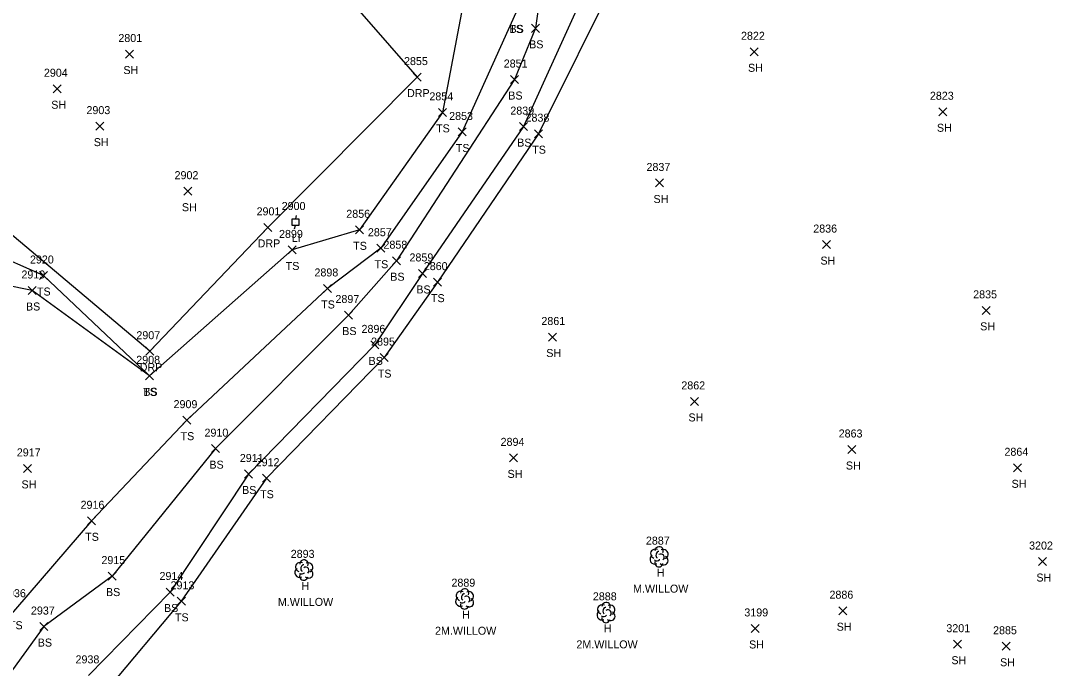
# Model space of a CAD drawing. Extents: x 1472233 to 1475777, y 540726 to 543442.
# Drawn here: x 1474005.9 to 1474263.6, y 542446.8 to 542608.6 of the extents above; entities that cross this region are included whole.
import ezdxf

# ---------------------------------------------------------------- set-up
doc = ezdxf.new("R2010")
doc.units = 0
for name, color, linetype in [('L_A', 7, 'Continuous'), ('L_C', 7, 'Continuous'), ('L_I', 7, 'Continuous'), ('L_TIC', 7, 'Continuous'), ('LELB', 7, 'Continuous'), ('LTD', 7, 'Continuous'), ('R_A', 7, 'Continuous'), ('R_I', 7, 'Continuous'), ('R_TIC', 7, 'Continuous'), ('RDP', 7, 'Continuous'), ('U_A', 7, 'Continuous'), ('U_I', 7, 'Continuous'), ('ULP', 7, 'Continuous')]:
    doc.layers.add(name, color=color, linetype=linetype)

msp = doc.modelspace()

# ---------------------------------------------------------------- linework, layer by layer
at = {"layer": 'L_TIC'}
for points in [[(1474133.45, 542605.68), (1474135.45, 542607.68)], [(1474135.45, 542605.68), (1474133.45, 542607.68)], [(1474032.04, 542599.26), (1474034.04, 542601.26)], [(1474034.04, 542599.26), (1474032.04, 542601.26)], [(1474188.08, 542599.82), (1474190.08, 542601.82)], [(1474190.08, 542599.82), (1474188.08, 542601.82)], [(1474128.24, 542592.89), (1474130.24, 542594.89)], [(1474130.24, 542592.89), (1474128.24, 542594.89)], [(1474014.01, 542590.59), (1474016.01, 542592.59)], [(1474016.01, 542590.59), (1474014.01, 542592.59)], [(1474110.23, 542584.69), (1474112.23, 542586.69)], [(1474112.23, 542584.69), (1474110.23, 542586.69)], [(1474235.27, 542584.84), (1474237.27, 542586.84)], [(1474237.27, 542584.84), (1474235.27, 542586.84)], [(1474024.64, 542581.25), (1474026.64, 542583.25)], [(1474026.64, 542581.25), (1474024.64, 542583.25)], [(1474130.46, 542581.13), (1474132.46, 542583.13)], [(1474132.46, 542581.13), (1474130.46, 542583.13)], [(1474115.17, 542579.79), (1474117.17, 542581.79)], [(1474117.17, 542579.79), (1474115.17, 542581.79)], [(1474134.25, 542579.36), (1474136.25, 542581.36)], [(1474136.25, 542579.36), (1474134.25, 542581.36)], [(1474046.65, 542565), (1474048.65, 542567)], [(1474048.65, 542565), (1474046.65, 542567)], [(1474164.47, 542567.05), (1474166.47, 542569.05)], [(1474166.47, 542567.05), (1474164.47, 542569.05)], [(1474089.52, 542555.35), (1474091.52, 542557.35)], [(1474091.52, 542555.35), (1474089.52, 542557.35)], [(1474072.67, 542550.32), (1474074.67, 542552.32)], [(1474074.67, 542550.32), (1474072.67, 542552.32)], [(1474094.87, 542550.75), (1474096.87, 542552.75)], [(1474096.87, 542550.75), (1474094.87, 542552.75)], [(1474206.19, 542551.66), (1474208.19, 542553.66)], [(1474208.19, 542551.66), (1474206.19, 542553.66)], [(1474098.76, 542547.63), (1474100.76, 542549.63)], [(1474100.76, 542547.63), (1474098.76, 542549.63)], [(1474105.27, 542544.45), (1474107.27, 542546.45)], [(1474107.27, 542544.45), (1474105.27, 542546.45)], [(1474010.53, 542543.93), (1474012.53, 542545.93)], [(1474012.53, 542543.93), (1474010.53, 542545.93)], [(1474108.96, 542542.28), (1474110.96, 542544.28)], [(1474110.96, 542542.28), (1474108.96, 542544.28)], [(1474007.75, 542540.19), (1474009.75, 542542.19)], [(1474009.75, 542540.19), (1474007.75, 542542.19)], [(1474081.52, 542540.7), (1474083.52, 542542.7)], [(1474083.52, 542540.7), (1474081.52, 542542.7)], [(1474086.76, 542534.06), (1474088.76, 542536.06)], [(1474088.76, 542534.06), (1474086.76, 542536.06)], [(1474246.08, 542535.23), (1474248.08, 542537.23)], [(1474248.08, 542535.23), (1474246.08, 542537.23)], [(1474093.34, 542526.6), (1474095.34, 542528.6)], [(1474095.34, 542526.6), (1474093.34, 542528.6)], [(1474137.69, 542528.57), (1474139.69, 542530.57)], [(1474139.69, 542528.57), (1474137.69, 542530.57)], [(1474095.67, 542523.43), (1474097.67, 542525.43)], [(1474097.67, 542523.43), (1474095.67, 542525.43)], [(1474037.07, 542518.87), (1474039.07, 542520.87)], [(1474039.07, 542518.87), (1474037.07, 542520.87)], [(1474037.07, 542518.87), (1474039.07, 542520.87)], [(1474039.07, 542518.87), (1474037.07, 542520.87)], [(1474173.21, 542512.48), (1474175.21, 542514.48)], [(1474175.21, 542512.48), (1474173.21, 542514.48)], [(1474046.4, 542507.8), (1474048.4, 542509.8)], [(1474048.4, 542507.8), (1474046.4, 542509.8)], [(1474053.57, 542500.68), (1474055.57, 542502.68)], [(1474055.57, 542500.68), (1474053.57, 542502.68)], [(1474212.53, 542500.47), (1474214.53, 542502.47)], [(1474214.53, 542500.47), (1474212.53, 542502.47)], [(1474128.02, 542498.38), (1474130.02, 542500.38)], [(1474130.02, 542498.38), (1474128.02, 542500.38)], [(1474006.59, 542495.75), (1474008.59, 542497.75)], [(1474008.59, 542495.75), (1474006.59, 542497.75)], [(1474253.93, 542495.9), (1474255.93, 542497.9)], [(1474255.93, 542495.9), (1474253.93, 542497.9)], [(1474061.74, 542494.35), (1474063.74, 542496.35)], [(1474063.74, 542494.35), (1474061.74, 542496.35)], [(1474066.27, 542493.3), (1474068.27, 542495.3)], [(1474068.27, 542493.3), (1474066.27, 542495.3)], [(1474022.57, 542482.66), (1474024.57, 542484.66)], [(1474024.57, 542482.66), (1474022.57, 542484.66)], [(1474260.13, 542472.48), (1474262.13, 542474.48)], [(1474262.13, 542472.48), (1474260.13, 542474.48)], [(1474027.74, 542468.85), (1474029.74, 542470.85)], [(1474029.74, 542468.85), (1474027.74, 542470.85)], [(1474042.24, 542464.87), (1474044.24, 542466.87)], [(1474044.24, 542464.87), (1474042.24, 542466.87)], [(1474045, 542462.55), (1474047, 542464.55)], [(1474047, 542462.55), (1474045, 542464.55)], [(1474210.23, 542460.2), (1474212.23, 542462.2)], [(1474212.23, 542460.2), (1474210.23, 542462.2)], [(1474010.69, 542456.24), (1474012.69, 542458.24)], [(1474012.69, 542456.24), (1474010.69, 542458.24)], [(1474188.35, 542455.77), (1474190.35, 542457.77)], [(1474190.35, 542455.77), (1474188.35, 542457.77)], [(1474238.9, 542451.83), (1474240.9, 542453.83)], [(1474240.9, 542451.83), (1474238.9, 542453.83)], [(1474251.05, 542451.32), (1474253.05, 542453.32)], [(1474253.05, 542451.32), (1474251.05, 542453.32)]]:
    msp.add_lwpolyline(points, dxfattribs=at)
at = {"layer": 'LELB'}
for points in [[(1474164.82, 542884.74), (1474177.08, 542859.64), (1474183.9, 542820.79), (1474184.96, 542792.13), (1474179.18, 542755.14), (1474177.15, 542730.87), (1474169.21, 542682.98), (1474159.78, 542649.64), (1474154.97, 542620.04), (1474135.25, 542580.36), (1474109.96, 542543.28), (1474096.67, 542524.43), (1474067.27, 542494.3), (1474046, 542463.55), (1474027.35, 542441.47), (1474014.9, 542415.95), (1474008.61, 542382.85), (1474022.04, 542371.96), (1474043.45, 542321.48), (1474074.48, 542289.92), (1474118.03, 542249.87), (1474148.2, 542220.42), (1474162.9, 542206.56)], [(1474178.93, 542819.53), (1474183.85, 542789.78), (1474174.09, 542756.55), (1474171.82, 542731.38), (1474163.62, 542685.17), (1474155.6, 542650.09), (1474149.2, 542621.33), (1474131.46, 542582.13), (1474106.27, 542545.45), (1474094.34, 542527.6), (1474062.74, 542495.35), (1474043.24, 542465.87), (1474022.83, 542445.04)], [(1474161.33, 542816.84), (1474161.97, 542792.29), (1474154.87, 542762.03), (1474144.32, 542744.44), (1474124.61, 542718.74), (1474101.99, 542695.96), (1474093.47, 542686.46), (1474089.24, 542682.58), (1474080.19, 542673.18), (1474075.15, 542661.11), (1474077.15, 542641.54), (1474095.47, 542632.72), (1474116.89, 542615.57), (1474111.23, 542585.69), (1474090.52, 542556.35), (1474073.67, 542551.32), (1474038.07, 542519.87), (1474011.53, 542544.93), (1473997.92, 542550.92)], [(1474165.95, 542731.94), (1474157.14, 542683.61), (1474148.57, 542649.89), (1474143.29, 542635.5), (1474139.19, 542631.93), (1474131.36, 542636.12), (1474120.53, 542648.69), (1474108.56, 542670.06), (1474101.39, 542688.23), (1474095.89, 542684.64), (1474093.95, 542684.48), (1474093.45, 542683.67), (1474093.16, 542677.96), (1474112.56, 542649.15), (1474130.63, 542628.83), (1474135.77, 542616.46), (1474134.45, 542606.68), (1474129.24, 542593.89), (1474099.76, 542548.63), (1474087.76, 542535.06), (1474054.57, 542501.68), (1474028.74, 542469.85), (1474011.69, 542457.24), (1473991.56, 542429.6)], [(1474090.14, 542675.56), (1474109.18, 542645.42), (1474125.12, 542625.07), (1474129.54, 542610.53), (1474116.17, 542580.79), (1474095.87, 542551.75), (1474082.52, 542541.7), (1474047.4, 542508.8), (1474023.57, 542483.66), (1474004.53, 542461.57), (1473981.42, 542435.1), (1473957.61, 542405.93), (1473949.71, 542379.54)], [(1474038.07, 542519.87), (1474008.75, 542541.19), (1473994.7, 542544.04), (1473978.76, 542543.22), (1473956.88, 542525.09), (1473921.59, 542486.33), (1473897.23, 542460.96), (1473895.8, 542437.81), (1473900.03, 542423.77), (1473906.31, 542415.11), (1473930.79, 542395.25), (1473949.71, 542379.54), (1473992.28, 542347.15), (1474032.15, 542310.9), (1474067.46, 542281.43), (1474108.17, 542240.59), (1474125.43, 542226.08)]]:
    msp.add_lwpolyline(points, dxfattribs=at)
at = {"layer": 'LTD'}
for p, q in [((1474165.32, 542474.71), (1474165.32, 542474.71)), ((1474165.32, 542474.71), (1474165.32, 542474.71)), ((1474076.59, 542471.4), (1474076.59, 542471.4)), ((1474076.59, 542471.4), (1474076.59, 542471.4)), ((1474116.75, 542464.2), (1474116.75, 542464.2)), ((1474116.75, 542464.2), (1474116.75, 542464.2)), ((1474152.07, 542460.79), (1474152.07, 542460.79)), ((1474152.07, 542460.79), (1474152.07, 542460.79))]:
    msp.add_line(p, q, dxfattribs=at)
for centre in [(1474165.37, 542476.14), (1474076.64, 542472.84), (1474116.8, 542465.63), (1474152.12, 542462.23)]:
    msp.add_arc(centre, 1.05, 335.5272, 180.9563, dxfattribs=at)
for centre, major_axis, ratio, start_param, end_param in [((1474164.53, 542475.37), (1.21, -0.51), 0.895232, 1.570796, 4.712389), ((1474166.37, 542475.29), (-1.14, -0.48), 0.949671, 1.570796, 4.712389), ((1474164.24, 542474), (0.58, -1.04), 0.959034, 3.141593, 6.283185), ((1474165.12, 542475.17), (-0.208, -0.792), 0.645439, 3.141593, 6.283185), ((1474165.82, 542474.54), (-0.5, 0.667), 0.989748, 3.141593, 6.283185), ((1474166.32, 542473.87), (-1.09, 0.79), 0.841452, 1.570796, 4.712389), ((1474075.51, 542470.7), (0.58, -1.04), 0.959034, 3.141593, 6.283185), ((1474075.8, 542472.07), (1.21, -0.51), 0.895232, 1.570796, 4.712389), ((1474076.38, 542471.86), (-0.208, -0.792), 0.645439, 3.141593, 6.283185), ((1474077.09, 542471.24), (-0.5, 0.667), 0.989748, 3.141593, 6.283185), ((1474077.59, 542470.57), (-1.09, 0.79), 0.841452, 1.570796, 4.712389), ((1474077.63, 542471.99), (-1.14, -0.48), 0.949671, 1.570796, 4.712389), ((1474165.32, 542473.21), (0.26, 1.06), 0.942809, 1.570796, 4.712389), ((1474164.87, 542473.96), (-0.625, -0.083), 0.423636, 0, 3.141593), ((1474076.59, 542469.9), (0.26, 1.06), 0.942809, 1.570796, 4.712389), ((1474076.13, 542470.65), (-0.625, -0.083), 0.423636, 0, 3.141593), ((1474115.67, 542463.49), (0.58, -1.04), 0.959034, 3.141593, 6.283185), ((1474115.96, 542464.86), (1.21, -0.51), 0.895232, 1.570796, 4.712389), ((1474116.54, 542464.65), (-0.208, -0.792), 0.645439, 3.141593, 6.283185), ((1474117.25, 542464.03), (-0.5, 0.667), 0.989748, 3.141593, 6.283185), ((1474117.75, 542463.36), (-1.09, 0.79), 0.841452, 1.570796, 4.712389), ((1474117.79, 542464.78), (-1.14, -0.48), 0.949671, 1.570796, 4.712389), ((1474116.75, 542462.7), (0.26, 1.06), 0.942809, 1.570796, 4.712389), ((1474116.29, 542463.45), (-0.625, -0.083), 0.423636, 0, 3.141593), ((1474151.28, 542461.46), (1.21, -0.51), 0.895232, 1.570796, 4.712389), ((1474151.86, 542461.25), (-0.208, -0.792), 0.645439, 3.141593, 6.283185), ((1474152.57, 542460.62), (-0.5, 0.667), 0.989748, 3.141593, 6.283185), ((1474153.11, 542461.38), (-1.14, -0.48), 0.949671, 1.570796, 4.712389), ((1474150.99, 542460.08), (0.58, -1.04), 0.959034, 3.141593, 6.283185), ((1474152.07, 542459.29), (0.26, 1.06), 0.942809, 1.570796, 4.712389), ((1474151.61, 542460.04), (-0.625, -0.083), 0.423636, 0, 3.141593), ((1474153.07, 542459.96), (-1.09, 0.79), 0.841452, 1.570796, 4.712389)]:
    msp.add_ellipse(centre, major_axis=major_axis, ratio=ratio, start_param=start_param, end_param=end_param, dxfattribs=at)
at = {"layer": 'R_TIC'}
for points in [[(1474103.89, 542593.5), (1474105.89, 542595.5)], [(1474105.89, 542593.5), (1474103.89, 542595.5)], [(1474066.57, 542555.96), (1474068.57, 542557.96)], [(1474068.57, 542555.96), (1474066.57, 542557.96)], [(1474037.11, 542525.02), (1474039.11, 542527.02)], [(1474039.11, 542525.02), (1474037.11, 542527.02)]]:
    msp.add_lwpolyline(points, dxfattribs=at)
at = {"layer": 'RDP'}
msp.add_lwpolyline([(1474156.9, 542816.07), (1474158.25, 542792.55), (1474149.71, 542763.53), (1474141.06, 542745.97), (1474122.05, 542721.57), (1474099.16, 542696.92), (1474072.3, 542669.38), (1474064.97, 542659.15), (1474064.16, 542645.99), (1474070.96, 542633.45), (1474104.89, 542594.5), (1474067.57, 542556.96), (1474038.11, 542526.02), (1474001.11, 542557.22), (1473988.17, 542557.88), (1473978.19, 542554.56), (1473968.9, 542548.06), (1473950.18, 542529.64), (1473913.19, 542491.65), (1473890.53, 542466.06), (1473881.45, 542451.89), (1473878.79, 542441.67), (1473879.57, 542429.36), (1473882.06, 542422.12)], dxfattribs=at)
at = {"layer": 'ULP'}
for p, q in [((1474073.66, 542557.46), (1474073.66, 542559.13)), ((1474073.66, 542559.13), (1474075.32, 542559.13)), ((1474074.66, 542559.96), (1474074.49, 542559.13)), ((1474075.32, 542559.13), (1474075.32, 542557.46)), ((1474075.32, 542557.46), (1474073.66, 542557.46)), ((1474074.24, 542556.63), (1474074.49, 542557.46)), ((1474074.49, 542558.3), (1474074.49, 542558.3))]:
    msp.add_line(p, q, dxfattribs=at)

# ---------------------------------------------------------------- texts
at = {"layer": 'L_A'}
for s, p in [('TS', (1474127.95, 542605.53)), ('BS', (1474127.98, 542605.53)), ('BS', (1474132.89, 542601.68)), ('SH', (1474187.57, 542595.82)), ('SH', (1474031.53, 542595.26)), ('BS', (1474127.68, 542588.89)), ('SH', (1474013.5, 542586.59)), ('TS', (1474109.64, 542580.69)), ('SH', (1474234.76, 542580.84)), ('SH', (1474024.13, 542577.25)), ('TS', (1474114.58, 542575.79)), ('BS', (1474129.9, 542577.13)), ('TS', (1474133.66, 542575.36)), ('SH', (1474163.96, 542563.05)), ('SH', (1474046.14, 542561)), ('TS', (1474088.93, 542551.35)), ('SH', (1474205.67, 542547.66)), ('TS', (1474072.08, 542546.32)), ('TS', (1474094.28, 542546.75)), ('BS', (1474098.2, 542543.63)), ('TS', (1474009.94, 542539.93)), ('BS', (1474104.71, 542540.45)), ('TS', (1474080.93, 542536.7)), ('TS', (1474108.37, 542538.28)), ('BS', (1474007.19, 542536.19)), ('BS', (1474086.2, 542530.06)), ('SH', (1474245.57, 542531.23)), ('SH', (1474137.17, 542524.57)), ('BS', (1474092.78, 542522.6)), ('TS', (1474095.08, 542519.43)), ('TS', (1474036.48, 542514.87)), ('BS', (1474036.51, 542514.87)), ('SH', (1474172.7, 542508.48)), ('TS', (1474045.81, 542503.8)), ('BS', (1474053.01, 542496.68)), ('SH', (1474212.02, 542496.47)), ('SH', (1474127.5, 542494.38)), ('SH', (1474006.08, 542491.75)), ('BS', (1474061.18, 542490.35)), ('SH', (1474253.42, 542491.9)), ('TS', (1474065.68, 542489.3)), ('TS', (1474021.98, 542478.66)), ('H', (1474164.76, 542469.71)), ('SH', (1474259.61, 542468.48)), ('BS', (1474027.18, 542464.85)), ('H', (1474076.03, 542466.4)), ('BS', (1474041.68, 542460.87)), ('H', (1474116.18, 542459.2)), ('TS', (1474002.94, 542456.57)), ('TS', (1474044.41, 542458.55)), ('H', (1474151.51, 542455.79)), ('SH', (1474209.72, 542456.2)), ('BS', (1474010.13, 542452.24)), ('SH', (1474187.84, 542451.77)), ('SH', (1474238.38, 542447.83)), ('SH', (1474250.54, 542447.32))]:
    msp.add_text(s, height=2, dxfattribs=at).set_placement(p)
at = {"layer": 'L_C'}
for s, p in [('M.WILLOW', (1474158.85, 542465.71)), ('M.WILLOW', (1474070.12, 542462.4)), ('2M.WILLOW', (1474109.38, 542455.2)), ('2M.WILLOW', (1474144.7, 542451.79))]:
    msp.add_text(s, height=2, dxfattribs=at).set_placement(p)
at = {"layer": 'L_I'}
for s, p in [('2822', (1474185.82, 542603.82)), ('2801', (1474030.27, 542603.26)), ('2851', (1474126.54, 542596.89)), ('2904', (1474011.67, 542594.59)), ('2854', (1474107.97, 542588.69)), ('2823', (1474233.01, 542588.84)), ('2903', (1474022.3, 542585.25)), ('2853', (1474112.91, 542583.79)), ('2839', (1474128.19, 542585.13)), ('2838', (1474131.99, 542583.36)), ('2837', (1474162.21, 542571.05)), ('2902', (1474044.31, 542569)), ('2856', (1474087.21, 542559.35)), ('2857', (1474092.61, 542554.75)), ('2836', (1474203.87, 542555.66)), ('2899', (1474070.41, 542554.32)), ('2858', (1474096.5, 542551.63)), ('2920', (1474008.19, 542547.93)), ('2859', (1474103, 542548.45)), ('2898', (1474079.26, 542544.7)), ('2860', (1474106.57, 542546.28)), ('2919', (1474006.05, 542544.19)), ('2835', (1474243.82, 542539.23)), ('2897', (1474084.5, 542538.06)), ('2861', (1474135.95, 542532.57)), ('2896', (1474091.02, 542530.6)), ('2895', (1474093.41, 542527.43)), ('2908', (1474034.74, 542522.87)), ('2908', (1474034.74, 542522.87)), ('2862', (1474170.91, 542516.48)), ('2909', (1474044.06, 542511.8)), ('2910', (1474051.79, 542504.68)), ('2863', (1474210.22, 542504.47)), ('2894', (1474125.76, 542502.38)), ('2917', (1474004.9, 542499.75)), ('2911', (1474060.61, 542498.35)), ('2864', (1474251.63, 542499.9)), ('2912', (1474064.57, 542497.3)), ('2916', (1474020.83, 542486.66)), ('2887', (1474162.06, 542477.71)), ('3202', (1474257.79, 542476.48)), ('2915', (1474026.04, 542472.85)), ('2893', (1474073.33, 542474.4)), ('2914', (1474040.55, 542468.87)), ('2889', (1474113.48, 542467.2)), ('2936', (1474001.21, 542464.57)), ('2913', (1474043.31, 542466.55)), ('2888', (1474148.81, 542463.79)), ('2886', (1474207.92, 542464.2)), ('2937', (1474008.43, 542460.24)), ('3199', (1474186.65, 542459.77)), ('3201', (1474237.12, 542455.83)), ('2885', (1474248.79, 542455.32)), ('2938', (1474019.57, 542448.04))]:
    msp.add_text(s, height=2, dxfattribs=at).set_placement(p)
at = {"layer": 'R_A'}
for p in [(1474102.38, 542589.5), (1474065.06, 542551.96), (1474035.6, 542521.02)]:
    msp.add_text('DRP', height=2, dxfattribs=at).set_placement(p)
at = {"layer": 'R_I'}
for s, p in [('2855', (1474101.63, 542597.5)), ('2901', (1474064.8, 542559.96)), ('2907', (1474034.77, 542529.02))]:
    msp.add_text(s, height=2, dxfattribs=at).set_placement(p)
at = {"layer": 'U_A'}
msp.add_text('LI', height=2, dxfattribs=at).set_placement((1474073.59, 542553.3))
at = {"layer": 'U_I'}
msp.add_text('2900', height=2, dxfattribs=at).set_placement((1474071.07, 542561.3))

doc.saveas('drawing.dxf')
